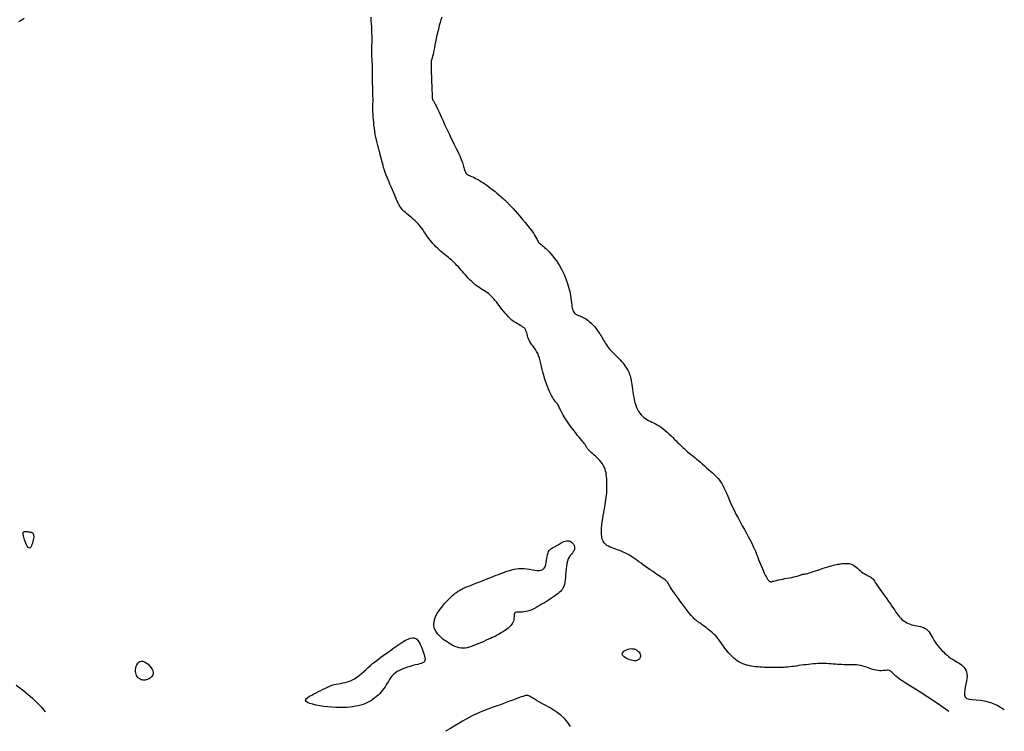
# Model space of a CAD drawing. Header units: millimetres. Extents: x 32690613 to 32693367, y 5343692 to 5344708.
# Tile 331 of 656: x 32692927 to 32692955, y 5343701 to 5343721. Entities that reach past the tile are written whole.
import ezdxf

# ---------------------------------------------------------------- set-up
doc = ezdxf.new("R2010")
doc.units = ezdxf.units.MM
doc.header["$LTSCALE"] = 20
doc.layers.add('02-DGM_HL_493.50', color=112, linetype='Continuous')
doc.layers.add('02-DGM_HL_494.00', color=122, linetype='Continuous')

msp = doc.modelspace()

# ---------------------------------------------------------------- linework, layer by layer
at = {"layer": '02-DGM_HL_493.50', "elevation": 493.5, "flags": 128}
for points in [[(32692926.79, 5343721.03), (32692926.737, 5343720.996), (32692926.685, 5343720.966), (32692926.634, 5343720.939)], [(32692953.062, 5343701.33), (32692952.736, 5343701.557), (32692952.466, 5343701.74), (32692952.246, 5343701.885), (32692952.069, 5343701.998), (32692951.928, 5343702.086), (32692951.818, 5343702.153), (32692951.732, 5343702.207), (32692951.663, 5343702.254), (32692951.605, 5343702.297), (32692951.558, 5343702.338), (32692951.517, 5343702.376), (32692951.483, 5343702.411), (32692951.453, 5343702.441), (32692951.425, 5343702.466), (32692951.399, 5343702.486), (32692951.372, 5343702.499), (32692951.342, 5343702.505), (32692951.31, 5343702.507), (32692951.275, 5343702.504), (32692951.238, 5343702.5), (32692951.197, 5343702.495), (32692951.152, 5343702.492), (32692951.105, 5343702.491), (32692951.053, 5343702.496), (32692950.998, 5343702.506), (32692950.939, 5343702.521), (32692950.878, 5343702.54), (32692950.815, 5343702.561), (32692950.751, 5343702.583), (32692950.686, 5343702.604), (32692950.621, 5343702.623), (32692950.558, 5343702.639), (32692950.495, 5343702.65), (32692950.434, 5343702.658), (32692950.374, 5343702.662), (32692950.315, 5343702.664), (32692950.256, 5343702.664), (32692950.197, 5343702.664), (32692950.139, 5343702.664), (32692950.08, 5343702.664), (32692950.02, 5343702.666), (32692949.96, 5343702.669), (32692949.9, 5343702.673), (32692949.839, 5343702.678), (32692949.778, 5343702.682), (32692949.716, 5343702.687), (32692949.654, 5343702.691), (32692949.591, 5343702.694), (32692949.528, 5343702.696), (32692949.465, 5343702.696), (32692949.402, 5343702.696), (32692949.337, 5343702.694), (32692949.273, 5343702.691), (32692949.207, 5343702.686), (32692949.141, 5343702.681), (32692949.074, 5343702.674), (32692949.007, 5343702.665), (32692948.939, 5343702.656), (32692948.871, 5343702.647), (32692948.803, 5343702.637), (32692948.736, 5343702.627), (32692948.669, 5343702.618), (32692948.604, 5343702.609), (32692948.541, 5343702.602), (32692948.48, 5343702.596), (32692948.42, 5343702.591), (32692948.362, 5343702.588), (32692948.304, 5343702.586), (32692948.246, 5343702.584), (32692948.189, 5343702.583), (32692948.13, 5343702.583), (32692948.071, 5343702.583), (32692948.01, 5343702.584), (32692947.948, 5343702.584), (32692947.886, 5343702.586), (32692947.822, 5343702.588), (32692947.758, 5343702.591), (32692947.695, 5343702.594), (32692947.631, 5343702.6), (32692947.568, 5343702.606), (32692947.505, 5343702.614), (32692947.444, 5343702.624), (32692947.383, 5343702.637), (32692947.324, 5343702.651), (32692947.266, 5343702.669), (32692947.209, 5343702.69), (32692947.153, 5343702.715), (32692947.1, 5343702.744), (32692947.048, 5343702.777), (32692946.997, 5343702.813), (32692946.949, 5343702.854), (32692946.902, 5343702.897), (32692946.857, 5343702.942), (32692946.814, 5343702.989), (32692946.773, 5343703.038), (32692946.734, 5343703.088), (32692946.697, 5343703.138), (32692946.661, 5343703.189), (32692946.626, 5343703.239), (32692946.591, 5343703.289), (32692946.556, 5343703.338), (32692946.519, 5343703.387), (32692946.481, 5343703.435), (32692946.44, 5343703.481), (32692946.397, 5343703.526), (32692946.351, 5343703.57), (32692946.304, 5343703.611), (32692946.257, 5343703.65), (32692946.21, 5343703.686), (32692946.166, 5343703.72), (32692946.124, 5343703.751), (32692946.085, 5343703.778), (32692946.051, 5343703.802), (32692946.021, 5343703.824), (32692945.994, 5343703.842), (32692945.969, 5343703.859), (32692945.947, 5343703.874), (32692945.927, 5343703.888), (32692945.908, 5343703.902), (32692945.889, 5343703.916), (32692945.87, 5343703.931), (32692945.85, 5343703.948), (32692945.828, 5343703.968), (32692945.803, 5343703.993), (32692945.775, 5343704.024), (32692945.742, 5343704.062), (32692945.704, 5343704.109), (32692945.659, 5343704.165), (32692945.607, 5343704.232), (32692945.551, 5343704.307), (32692945.491, 5343704.388), (32692945.43, 5343704.471), (32692945.37, 5343704.555), (32692945.312, 5343704.635), (32692945.26, 5343704.71), (32692945.214, 5343704.776), (32692945.177, 5343704.831), (32692945.147, 5343704.877), (32692945.124, 5343704.914), (32692945.107, 5343704.943), (32692945.093, 5343704.966), (32692945.083, 5343704.984), (32692945.074, 5343704.999), (32692945.066, 5343705.012), (32692945.057, 5343705.023), (32692945.047, 5343705.035), (32692945.034, 5343705.047), (32692945.019, 5343705.06), (32692944.999, 5343705.075), (32692944.975, 5343705.093), (32692944.945, 5343705.113), (32692944.908, 5343705.138), (32692944.864, 5343705.168), (32692944.814, 5343705.201), (32692944.759, 5343705.238), (32692944.7, 5343705.278), (32692944.638, 5343705.32), (32692944.574, 5343705.364), (32692944.509, 5343705.409), (32692944.444, 5343705.455), (32692944.38, 5343705.501), (32692944.318, 5343705.546), (32692944.257, 5343705.591), (32692944.197, 5343705.634), (32692944.138, 5343705.676), (32692944.08, 5343705.715), (32692944.024, 5343705.752), (32692943.968, 5343705.785), (32692943.914, 5343705.815), (32692943.86, 5343705.842), (32692943.807, 5343705.866), (32692943.755, 5343705.889), (32692943.703, 5343705.909), (32692943.651, 5343705.928), (32692943.599, 5343705.947), (32692943.547, 5343705.966), (32692943.495, 5343705.985), (32692943.443, 5343706.005), (32692943.394, 5343706.029), (32692943.347, 5343706.056), (32692943.305, 5343706.089), (32692943.268, 5343706.129), (32692943.237, 5343706.177), (32692943.214, 5343706.233), (32692943.199, 5343706.3), (32692943.191, 5343706.375), (32692943.19, 5343706.457), (32692943.195, 5343706.544), (32692943.203, 5343706.634), (32692943.215, 5343706.725), (32692943.228, 5343706.816), (32692943.243, 5343706.903), (32692943.257, 5343706.987), (32692943.271, 5343707.066), (32692943.284, 5343707.142), (32692943.297, 5343707.215), (32692943.308, 5343707.284), (32692943.318, 5343707.352), (32692943.327, 5343707.417), (32692943.335, 5343707.48), (32692943.341, 5343707.543), (32692943.345, 5343707.604), (32692943.348, 5343707.664), (32692943.349, 5343707.722), (32692943.349, 5343707.78), (32692943.348, 5343707.838), (32692943.345, 5343707.894), (32692943.342, 5343707.95), (32692943.337, 5343708.005), (32692943.33, 5343708.06), (32692943.322, 5343708.114), (32692943.31, 5343708.167), (32692943.295, 5343708.219), (32692943.276, 5343708.27), (32692943.252, 5343708.321), (32692943.223, 5343708.37), (32692943.188, 5343708.418), (32692943.149, 5343708.465), (32692943.107, 5343708.51), (32692943.063, 5343708.553), (32692943.02, 5343708.593), (32692942.977, 5343708.631), (32692942.938, 5343708.666), (32692942.903, 5343708.697), (32692942.872, 5343708.725), (32692942.847, 5343708.75), (32692942.827, 5343708.772), (32692942.81, 5343708.791), (32692942.796, 5343708.808), (32692942.785, 5343708.823), (32692942.776, 5343708.836), (32692942.769, 5343708.849), (32692942.762, 5343708.861), (32692942.755, 5343708.873), (32692942.747, 5343708.887), (32692942.737, 5343708.902), (32692942.725, 5343708.92), (32692942.709, 5343708.942), (32692942.689, 5343708.968), (32692942.664, 5343709), (32692942.634, 5343709.038), (32692942.598, 5343709.082), (32692942.558, 5343709.13), (32692942.516, 5343709.183), (32692942.471, 5343709.239), (32692942.425, 5343709.297), (32692942.379, 5343709.356), (32692942.333, 5343709.417), (32692942.289, 5343709.478), (32692942.247, 5343709.538), (32692942.208, 5343709.597), (32692942.171, 5343709.654), (32692942.136, 5343709.709), (32692942.105, 5343709.761), (32692942.078, 5343709.809), (32692942.054, 5343709.853), (32692942.034, 5343709.892), (32692942.017, 5343709.926), (32692942.003, 5343709.957), (32692941.991, 5343709.985), (32692941.979, 5343710.01), (32692941.968, 5343710.033), (32692941.956, 5343710.055), (32692941.943, 5343710.076), (32692941.927, 5343710.096), (32692941.91, 5343710.117), (32692941.891, 5343710.139), (32692941.87, 5343710.165), (32692941.847, 5343710.194), (32692941.823, 5343710.228), (32692941.798, 5343710.267), (32692941.771, 5343710.314), (32692941.743, 5343710.368), (32692941.714, 5343710.43), (32692941.685, 5343710.497), (32692941.657, 5343710.569), (32692941.628, 5343710.646), (32692941.601, 5343710.726), (32692941.575, 5343710.808), (32692941.552, 5343710.892), (32692941.53, 5343710.976), (32692941.51, 5343711.059), (32692941.491, 5343711.142), (32692941.472, 5343711.222), (32692941.452, 5343711.3), (32692941.43, 5343711.374), (32692941.407, 5343711.444), (32692941.381, 5343711.508), (32692941.351, 5343711.567), (32692941.318, 5343711.62), (32692941.284, 5343711.669), (32692941.25, 5343711.715), (32692941.217, 5343711.759), (32692941.186, 5343711.801), (32692941.159, 5343711.842), (32692941.135, 5343711.885), (32692941.117, 5343711.928), (32692941.103, 5343711.972), (32692941.091, 5343712.015), (32692941.081, 5343712.058), (32692941.07, 5343712.1), (32692941.058, 5343712.139), (32692941.042, 5343712.175), (32692941.021, 5343712.208), (32692940.995, 5343712.236), (32692940.963, 5343712.261), (32692940.926, 5343712.285), (32692940.885, 5343712.307), (32692940.841, 5343712.331), (32692940.795, 5343712.357), (32692940.746, 5343712.386), (32692940.697, 5343712.42), (32692940.647, 5343712.459), (32692940.598, 5343712.503), (32692940.549, 5343712.552), (32692940.5, 5343712.604), (32692940.453, 5343712.657), (32692940.407, 5343712.712), (32692940.363, 5343712.767), (32692940.321, 5343712.821), (32692940.282, 5343712.874), (32692940.244, 5343712.925), (32692940.207, 5343712.973), (32692940.171, 5343713.019), (32692940.136, 5343713.063), (32692940.099, 5343713.105), (32692940.062, 5343713.143), (32692940.023, 5343713.179), (32692939.982, 5343713.212), (32692939.94, 5343713.242), (32692939.895, 5343713.272), (32692939.849, 5343713.3), (32692939.803, 5343713.329), (32692939.755, 5343713.36), (32692939.706, 5343713.392), (32692939.658, 5343713.427), (32692939.609, 5343713.465), (32692939.561, 5343713.507), (32692939.512, 5343713.551), (32692939.465, 5343713.597), (32692939.418, 5343713.645), (32692939.372, 5343713.693), (32692939.328, 5343713.742), (32692939.285, 5343713.79), (32692939.244, 5343713.837), (32692939.204, 5343713.882), (32692939.165, 5343713.927), (32692939.127, 5343713.971), (32692939.088, 5343714.013), (32692939.05, 5343714.054), (32692939.011, 5343714.093), (32692938.971, 5343714.132), (32692938.93, 5343714.169), (32692938.887, 5343714.204), (32692938.844, 5343714.239), (32692938.8, 5343714.274), (32692938.756, 5343714.309), (32692938.711, 5343714.345), (32692938.666, 5343714.381), (32692938.621, 5343714.419), (32692938.577, 5343714.458), (32692938.533, 5343714.499), (32692938.489, 5343714.542), (32692938.447, 5343714.585), (32692938.405, 5343714.631), (32692938.365, 5343714.678), (32692938.326, 5343714.726), (32692938.288, 5343714.775), (32692938.252, 5343714.825), (32692938.217, 5343714.876), (32692938.183, 5343714.928), (32692938.148, 5343714.98), (32692938.113, 5343715.031), (32692938.076, 5343715.082), (32692938.036, 5343715.133), (32692937.994, 5343715.182), (32692937.949, 5343715.229), (32692937.902, 5343715.275), (32692937.853, 5343715.319), (32692937.804, 5343715.362), (32692937.755, 5343715.403), (32692937.709, 5343715.441), (32692937.665, 5343715.478), (32692937.625, 5343715.512), (32692937.59, 5343715.544), (32692937.559, 5343715.574), (32692937.532, 5343715.603), (32692937.509, 5343715.63), (32692937.489, 5343715.656), (32692937.471, 5343715.682), (32692937.455, 5343715.706), (32692937.441, 5343715.731), (32692937.428, 5343715.756), (32692937.415, 5343715.782), (32692937.403, 5343715.81), (32692937.389, 5343715.841), (32692937.373, 5343715.878), (32692937.356, 5343715.92), (32692937.335, 5343715.969), (32692937.311, 5343716.026), (32692937.282, 5343716.092), (32692937.251, 5343716.165), (32692937.217, 5343716.244), (32692937.182, 5343716.326), (32692937.147, 5343716.41), (32692937.112, 5343716.493), (32692937.08, 5343716.575), (32692937.051, 5343716.652), (32692937.026, 5343716.724), (32692937.004, 5343716.791), (32692936.986, 5343716.855), (32692936.969, 5343716.916), (32692936.954, 5343716.975), (32692936.939, 5343717.034), (32692936.924, 5343717.093), (32692936.909, 5343717.154), (32692936.892, 5343717.217), (32692936.874, 5343717.283), (32692936.855, 5343717.352), (32692936.837, 5343717.423), (32692936.818, 5343717.497), (32692936.8, 5343717.574), (32692936.783, 5343717.654), (32692936.767, 5343717.737), (32692936.753, 5343717.823), (32692936.741, 5343717.91), (32692936.73, 5343717.997), (32692936.721, 5343718.083), (32692936.713, 5343718.167), (32692936.707, 5343718.246), (32692936.703, 5343718.319), (32692936.7, 5343718.386), (32692936.698, 5343718.444), (32692936.698, 5343718.495), (32692936.698, 5343718.54), (32692936.699, 5343718.58), (32692936.7, 5343718.615), (32692936.702, 5343718.648), (32692936.703, 5343718.678), (32692936.703, 5343718.708), (32692936.703, 5343718.738), (32692936.702, 5343718.77), (32692936.701, 5343718.803), (32692936.7, 5343718.84), (32692936.698, 5343718.881), (32692936.696, 5343718.927), (32692936.695, 5343718.979), (32692936.694, 5343719.038), (32692936.693, 5343719.104), (32692936.692, 5343719.176), (32692936.692, 5343719.252), (32692936.692, 5343719.33), (32692936.691, 5343719.408), (32692936.691, 5343719.484), (32692936.69, 5343719.556), (32692936.688, 5343719.623), (32692936.686, 5343719.683), (32692936.684, 5343719.736), (32692936.681, 5343719.786), (32692936.678, 5343719.834), (32692936.676, 5343719.882), (32692936.673, 5343719.932), (32692936.672, 5343719.986), (32692936.671, 5343720.045), (32692936.671, 5343720.111), (32692936.672, 5343720.184), (32692936.673, 5343720.262), (32692936.674, 5343720.345), (32692936.675, 5343720.432), (32692936.675, 5343720.521), (32692936.673, 5343720.612), (32692936.671, 5343720.705), (32692936.666, 5343720.797), (32692936.66, 5343720.888), (32692936.653, 5343720.977), (32692936.645, 5343721.064)], [(32692938.655, 5343721.071), (32692938.63, 5343720.993), (32692938.607, 5343720.912), (32692938.584, 5343720.827), (32692938.562, 5343720.739), (32692938.54, 5343720.647), (32692938.519, 5343720.553), (32692938.5, 5343720.46), (32692938.481, 5343720.368), (32692938.463, 5343720.281), (32692938.447, 5343720.199), (32692938.432, 5343720.124), (32692938.419, 5343720.059), (32692938.407, 5343720.005), (32692938.396, 5343719.961), (32692938.387, 5343719.926), (32692938.379, 5343719.898), (32692938.372, 5343719.876), (32692938.367, 5343719.859), (32692938.362, 5343719.846), (32692938.358, 5343719.835), (32692938.355, 5343719.824), (32692938.353, 5343719.813), (32692938.351, 5343719.799), (32692938.35, 5343719.78), (32692938.35, 5343719.755), (32692938.35, 5343719.721), (32692938.351, 5343719.678), (32692938.353, 5343719.622), (32692938.355, 5343719.554), (32692938.358, 5343719.475), (32692938.361, 5343719.39), (32692938.364, 5343719.301), (32692938.367, 5343719.212), (32692938.371, 5343719.126), (32692938.373, 5343719.047), (32692938.376, 5343718.978), (32692938.378, 5343718.922), (32692938.379, 5343718.878), (32692938.38, 5343718.845), (32692938.381, 5343718.82), (32692938.381, 5343718.801), (32692938.382, 5343718.788), (32692938.382, 5343718.779), (32692938.383, 5343718.771), (32692938.384, 5343718.764), (32692938.385, 5343718.757), (32692938.387, 5343718.75), (32692938.388, 5343718.743), (32692938.391, 5343718.736), (32692938.394, 5343718.729), (32692938.397, 5343718.722), (32692938.401, 5343718.715), (32692938.406, 5343718.708), (32692938.412, 5343718.699), (32692938.42, 5343718.688), (32692938.43, 5343718.671), (32692938.443, 5343718.648), (32692938.46, 5343718.617), (32692938.481, 5343718.576), (32692938.506, 5343718.525), (32692938.536, 5343718.461), (32692938.57, 5343718.386), (32692938.608, 5343718.302), (32692938.649, 5343718.212), (32692938.692, 5343718.117), (32692938.736, 5343718.019), (32692938.782, 5343717.921), (32692938.827, 5343717.824), (32692938.873, 5343717.73), (32692938.917, 5343717.64), (32692938.959, 5343717.554), (32692939, 5343717.471), (32692939.039, 5343717.393), (32692939.076, 5343717.32), (32692939.109, 5343717.251), (32692939.139, 5343717.187), (32692939.166, 5343717.128), (32692939.19, 5343717.074), (32692939.21, 5343717.024), (32692939.227, 5343716.978), (32692939.243, 5343716.935), (32692939.256, 5343716.895), (32692939.267, 5343716.859), (32692939.276, 5343716.824), (32692939.285, 5343716.791), (32692939.293, 5343716.76), (32692939.3, 5343716.732), (32692939.308, 5343716.705), (32692939.317, 5343716.681), (32692939.327, 5343716.659), (32692939.338, 5343716.639), (32692939.352, 5343716.621), (32692939.369, 5343716.606), (32692939.389, 5343716.593), (32692939.411, 5343716.581), (32692939.437, 5343716.569), (32692939.466, 5343716.557), (32692939.499, 5343716.543), (32692939.535, 5343716.527), (32692939.575, 5343716.509), (32692939.618, 5343716.487), (32692939.665, 5343716.461), (32692939.714, 5343716.433), (32692939.766, 5343716.401), (32692939.821, 5343716.366), (32692939.877, 5343716.329), (32692939.934, 5343716.289), (32692939.993, 5343716.247), (32692940.052, 5343716.202), (32692940.111, 5343716.156), (32692940.169, 5343716.11), (32692940.224, 5343716.065), (32692940.276, 5343716.021), (32692940.324, 5343715.981), (32692940.366, 5343715.943), (32692940.403, 5343715.911), (32692940.432, 5343715.884), (32692940.455, 5343715.863), (32692940.473, 5343715.846), (32692940.487, 5343715.832), (32692940.497, 5343715.822), (32692940.504, 5343715.814), (32692940.51, 5343715.807), (32692940.516, 5343715.802), (32692940.522, 5343715.797), (32692940.529, 5343715.79), (32692940.54, 5343715.781), (32692940.554, 5343715.767), (32692940.575, 5343715.746), (32692940.603, 5343715.716), (32692940.639, 5343715.677), (32692940.685, 5343715.627), (32692940.742, 5343715.563), (32692940.807, 5343715.489), (32692940.877, 5343715.408), (32692940.95, 5343715.322), (32692941.023, 5343715.234), (32692941.093, 5343715.148), (32692941.157, 5343715.066), (32692941.213, 5343714.991), (32692941.258, 5343714.926), (32692941.294, 5343714.87), (32692941.322, 5343714.822), (32692941.344, 5343714.781), (32692941.362, 5343714.747), (32692941.377, 5343714.717), (32692941.392, 5343714.691), (32692941.408, 5343714.668), (32692941.428, 5343714.646), (32692941.45, 5343714.625), (32692941.475, 5343714.604), (32692941.505, 5343714.581), (32692941.537, 5343714.555), (32692941.573, 5343714.524), (32692941.613, 5343714.489), (32692941.657, 5343714.446), (32692941.705, 5343714.396), (32692941.755, 5343714.34), (32692941.807, 5343714.277), (32692941.86, 5343714.21), (32692941.912, 5343714.138), (32692941.963, 5343714.064), (32692942.012, 5343713.987), (32692942.057, 5343713.91), (32692942.098, 5343713.832), (32692942.134, 5343713.754), (32692942.166, 5343713.678), (32692942.194, 5343713.602), (32692942.219, 5343713.529), (32692942.241, 5343713.458), (32692942.26, 5343713.391), (32692942.276, 5343713.327), (32692942.29, 5343713.267), (32692942.301, 5343713.211), (32692942.311, 5343713.158), (32692942.32, 5343713.108), (32692942.327, 5343713.061), (32692942.333, 5343713.015), (32692942.339, 5343712.972), (32692942.344, 5343712.93), (32692942.349, 5343712.888), (32692942.355, 5343712.848), (32692942.362, 5343712.81), (32692942.37, 5343712.774), (32692942.38, 5343712.74), (32692942.393, 5343712.709), (32692942.409, 5343712.681), (32692942.428, 5343712.658), (32692942.452, 5343712.638), (32692942.48, 5343712.621), (32692942.51, 5343712.606), (32692942.544, 5343712.592), (32692942.58, 5343712.578), (32692942.617, 5343712.563), (32692942.656, 5343712.546), (32692942.696, 5343712.526), (32692942.736, 5343712.503), (32692942.776, 5343712.475), (32692942.816, 5343712.445), (32692942.855, 5343712.412), (32692942.894, 5343712.376), (32692942.931, 5343712.34), (32692942.966, 5343712.302), (32692943, 5343712.264), (32692943.032, 5343712.225), (32692943.062, 5343712.186), (32692943.09, 5343712.147), (32692943.117, 5343712.109), (32692943.142, 5343712.069), (32692943.167, 5343712.03), (32692943.191, 5343711.991), (32692943.215, 5343711.951), (32692943.238, 5343711.911), (32692943.261, 5343711.871), (32692943.285, 5343711.831), (32692943.31, 5343711.791), (32692943.336, 5343711.751), (32692943.363, 5343711.711), (32692943.393, 5343711.672), (32692943.424, 5343711.633), (32692943.458, 5343711.595), (32692943.494, 5343711.557), (32692943.532, 5343711.519), (32692943.57, 5343711.482), (32692943.61, 5343711.444), (32692943.649, 5343711.405), (32692943.688, 5343711.366), (32692943.726, 5343711.326), (32692943.762, 5343711.286), (32692943.797, 5343711.244), (32692943.829, 5343711.202), (32692943.86, 5343711.16), (32692943.889, 5343711.118), (32692943.915, 5343711.076), (32692943.939, 5343711.035), (32692943.96, 5343710.995), (32692943.978, 5343710.955), (32692943.993, 5343710.916), (32692944.006, 5343710.876), (32692944.018, 5343710.834), (32692944.028, 5343710.789), (32692944.037, 5343710.74), (32692944.046, 5343710.687), (32692944.055, 5343710.628), (32692944.063, 5343710.563), (32692944.073, 5343710.492), (32692944.083, 5343710.418), (32692944.095, 5343710.342), (32692944.109, 5343710.265), (32692944.125, 5343710.188), (32692944.143, 5343710.114), (32692944.165, 5343710.044), (32692944.19, 5343709.979), (32692944.218, 5343709.919), (32692944.249, 5343709.864), (32692944.283, 5343709.814), (32692944.319, 5343709.768), (32692944.357, 5343709.728), (32692944.398, 5343709.692), (32692944.44, 5343709.66), (32692944.484, 5343709.632), (32692944.529, 5343709.607), (32692944.575, 5343709.584), (32692944.623, 5343709.562), (32692944.673, 5343709.539), (32692944.724, 5343709.513), (32692944.777, 5343709.484), (32692944.831, 5343709.451), (32692944.887, 5343709.411), (32692944.944, 5343709.368), (32692945.002, 5343709.32), (32692945.058, 5343709.27), (32692945.114, 5343709.219), (32692945.169, 5343709.167), (32692945.221, 5343709.117), (32692945.27, 5343709.069), (32692945.315, 5343709.024), (32692945.357, 5343708.982), (32692945.397, 5343708.943), (32692945.434, 5343708.906), (32692945.47, 5343708.871), (32692945.504, 5343708.838), (32692945.538, 5343708.807), (32692945.572, 5343708.776), (32692945.606, 5343708.747), (32692945.641, 5343708.717), (32692945.678, 5343708.687), (32692945.716, 5343708.656), (32692945.756, 5343708.624), (32692945.799, 5343708.589), (32692945.845, 5343708.551), (32692945.895, 5343708.51), (32692945.948, 5343708.464), (32692946.005, 5343708.416), (32692946.063, 5343708.365), (32692946.122, 5343708.314), (32692946.181, 5343708.262), (32692946.238, 5343708.211), (32692946.293, 5343708.162), (32692946.344, 5343708.115), (32692946.391, 5343708.072), (32692946.434, 5343708.032), (32692946.473, 5343707.992), (32692946.51, 5343707.952), (32692946.544, 5343707.909), (32692946.577, 5343707.863), (32692946.61, 5343707.812), (32692946.642, 5343707.755), (32692946.674, 5343707.69), (32692946.708, 5343707.617), (32692946.743, 5343707.537), (32692946.78, 5343707.452), (32692946.82, 5343707.36), (32692946.863, 5343707.263), (32692946.909, 5343707.161), (32692946.96, 5343707.055), (32692947.015, 5343706.946), (32692947.074, 5343706.835), (32692947.134, 5343706.723), (32692947.195, 5343706.613), (32692947.254, 5343706.506), (32692947.311, 5343706.404), (32692947.364, 5343706.308), (32692947.411, 5343706.221), (32692947.451, 5343706.142), (32692947.486, 5343706.072), (32692947.515, 5343706.008), (32692947.541, 5343705.949), (32692947.565, 5343705.892), (32692947.587, 5343705.836), (32692947.609, 5343705.779), (32692947.632, 5343705.719), (32692947.656, 5343705.656), (32692947.683, 5343705.589), (32692947.71, 5343705.521), (32692947.738, 5343705.453), (32692947.766, 5343705.387), (32692947.794, 5343705.324), (32692947.82, 5343705.265), (32692947.845, 5343705.213), (32692947.868, 5343705.168), (32692947.889, 5343705.131), (32692947.908, 5343705.1), (32692947.926, 5343705.075), (32692947.942, 5343705.056), (32692947.958, 5343705.042), (32692947.972, 5343705.032), (32692947.985, 5343705.025), (32692947.998, 5343705.022), (32692948.011, 5343705.022), (32692948.026, 5343705.024), (32692948.044, 5343705.028), (32692948.066, 5343705.035), (32692948.094, 5343705.043), (32692948.128, 5343705.052), (32692948.17, 5343705.062), (32692948.221, 5343705.073), (32692948.279, 5343705.085), (32692948.341, 5343705.097), (32692948.407, 5343705.11), (32692948.473, 5343705.122), (32692948.537, 5343705.135), (32692948.599, 5343705.147), (32692948.654, 5343705.16), (32692948.702, 5343705.171), (32692948.744, 5343705.183), (32692948.779, 5343705.193), (32692948.809, 5343705.203), (32692948.834, 5343705.212), (32692948.856, 5343705.219), (32692948.875, 5343705.225), (32692948.891, 5343705.23), (32692948.906, 5343705.233), (32692948.921, 5343705.236), (32692948.937, 5343705.238), (32692948.956, 5343705.24), (32692948.98, 5343705.245), (32692949.009, 5343705.251), (32692949.045, 5343705.26), (32692949.09, 5343705.272), (32692949.143, 5343705.289), (32692949.205, 5343705.309), (32692949.272, 5343705.331), (32692949.344, 5343705.355), (32692949.416, 5343705.38), (32692949.488, 5343705.404), (32692949.558, 5343705.427), (32692949.623, 5343705.447), (32692949.681, 5343705.465), (32692949.734, 5343705.479), (32692949.782, 5343705.491), (32692949.826, 5343705.502), (32692949.868, 5343705.51), (32692949.907, 5343705.518), (32692949.946, 5343705.524), (32692949.985, 5343705.53), (32692950.024, 5343705.536), (32692950.065, 5343705.541), (32692950.106, 5343705.544), (32692950.148, 5343705.545), (32692950.189, 5343705.543), (32692950.231, 5343705.538), (32692950.272, 5343705.527), (32692950.313, 5343705.512), (32692950.353, 5343705.491), (32692950.393, 5343705.465), (32692950.432, 5343705.436), (32692950.47, 5343705.404), (32692950.507, 5343705.372), (32692950.544, 5343705.339), (32692950.581, 5343705.308), (32692950.617, 5343705.28), (32692950.653, 5343705.256), (32692950.687, 5343705.235), (32692950.721, 5343705.216), (32692950.754, 5343705.199), (32692950.785, 5343705.183), (32692950.815, 5343705.167), (32692950.842, 5343705.151), (32692950.866, 5343705.134), (32692950.889, 5343705.114), (32692950.91, 5343705.092), (32692950.93, 5343705.067), (32692950.951, 5343705.037), (32692950.973, 5343705.003), (32692950.999, 5343704.964), (32692951.028, 5343704.919), (32692951.063, 5343704.867), (32692951.104, 5343704.809), (32692951.149, 5343704.744), (32692951.198, 5343704.676), (32692951.249, 5343704.605), (32692951.3, 5343704.533), (32692951.351, 5343704.462), (32692951.4, 5343704.392), (32692951.446, 5343704.327), (32692951.487, 5343704.266), (32692951.525, 5343704.211), (32692951.559, 5343704.16), (32692951.591, 5343704.113), (32692951.622, 5343704.07), (32692951.653, 5343704.031), (32692951.685, 5343703.995), (32692951.718, 5343703.962), (32692951.753, 5343703.931), (32692951.791, 5343703.904), (32692951.831, 5343703.879), (32692951.873, 5343703.856), (32692951.916, 5343703.836), (32692951.961, 5343703.818), (32692952.008, 5343703.802), (32692952.056, 5343703.789), (32692952.106, 5343703.777), (32692952.156, 5343703.767), (32692952.205, 5343703.757), (32692952.254, 5343703.746), (32692952.302, 5343703.733), (32692952.346, 5343703.717), (32692952.389, 5343703.697), (32692952.427, 5343703.671), (32692952.461, 5343703.64), (32692952.492, 5343703.604), (32692952.521, 5343703.562), (32692952.549, 5343703.516), (32692952.578, 5343703.467), (32692952.607, 5343703.415), (32692952.639, 5343703.36), (32692952.675, 5343703.304), (32692952.715, 5343703.247), (32692952.759, 5343703.19), (32692952.807, 5343703.134), (32692952.857, 5343703.079), (32692952.908, 5343703.026), (32692952.96, 5343702.977), (32692953.012, 5343702.931), (32692953.064, 5343702.889), (32692953.114, 5343702.853), (32692953.162, 5343702.821), (32692953.209, 5343702.793), (32692953.254, 5343702.767), (32692953.298, 5343702.741), (32692953.339, 5343702.716), (32692953.38, 5343702.69), (32692953.418, 5343702.661), (32692953.455, 5343702.63), (32692953.489, 5343702.595), (32692953.519, 5343702.555), (32692953.544, 5343702.51), (32692953.564, 5343702.46), (32692953.577, 5343702.404), (32692953.582, 5343702.341), (32692953.578, 5343702.27), (32692953.565, 5343702.192), (32692953.547, 5343702.11), (32692953.528, 5343702.026), (32692953.512, 5343701.945), (32692953.504, 5343701.869), (32692953.508, 5343701.802), (32692953.528, 5343701.747), (32692953.569, 5343701.708), (32692953.635, 5343701.685), (32692953.724, 5343701.674), (32692953.834, 5343701.665), (32692953.964, 5343701.652), (32692954.111, 5343701.626), (32692954.274, 5343701.579), (32692954.45, 5343701.504), (32692954.638, 5343701.391)], [(32692926.56, 5343702.086), (32692926.666, 5343702.008), (32692926.783, 5343701.92), (32692926.906, 5343701.82), (32692927.031, 5343701.711), (32692927.154, 5343701.592), (32692927.273, 5343701.464), (32692927.383, 5343701.327)]]:
    msp.add_lwpolyline(points, dxfattribs=at)
for points in [[(32692941.042, 5343704.173), (32692940.989, 5343704.165), (32692940.939, 5343704.161), (32692940.893, 5343704.16), (32692940.85, 5343704.16), (32692940.812, 5343704.159), (32692940.78, 5343704.155), (32692940.753, 5343704.148), (32692940.734, 5343704.135), (32692940.721, 5343704.115), (32692940.714, 5343704.089), (32692940.71, 5343704.058), (32692940.708, 5343704.023), (32692940.705, 5343703.985), (32692940.7, 5343703.944), (32692940.69, 5343703.902), (32692940.674, 5343703.86), (32692940.65, 5343703.819), (32692940.619, 5343703.779), (32692940.582, 5343703.74), (32692940.54, 5343703.703), (32692940.496, 5343703.668), (32692940.45, 5343703.634), (32692940.403, 5343703.603), (32692940.357, 5343703.575), (32692940.313, 5343703.549), (32692940.271, 5343703.525), (32692940.228, 5343703.502), (32692940.185, 5343703.48), (32692940.14, 5343703.459), (32692940.092, 5343703.436), (32692940.04, 5343703.412), (32692939.983, 5343703.386), (32692939.92, 5343703.358), (32692939.852, 5343703.328), (32692939.782, 5343703.296), (32692939.709, 5343703.265), (32692939.637, 5343703.235), (32692939.565, 5343703.208), (32692939.497, 5343703.183), (32692939.432, 5343703.162), (32692939.373, 5343703.146), (32692939.318, 5343703.135), (32692939.264, 5343703.131), (32692939.21, 5343703.133), (32692939.154, 5343703.143), (32692939.094, 5343703.16), (32692939.029, 5343703.186), (32692938.955, 5343703.221), (32692938.873, 5343703.266), (32692938.786, 5343703.32), (32692938.699, 5343703.382), (32692938.616, 5343703.453), (32692938.543, 5343703.53), (32692938.483, 5343703.614), (32692938.443, 5343703.705), (32692938.426, 5343703.801), (32692938.435, 5343703.901), (32692938.468, 5343704.004), (32692938.518, 5343704.107), (32692938.582, 5343704.207), (32692938.654, 5343704.303), (32692938.728, 5343704.392), (32692938.801, 5343704.47), (32692938.866, 5343704.537), (32692938.919, 5343704.59), (32692938.962, 5343704.63), (32692938.996, 5343704.659), (32692939.021, 5343704.68), (32692939.04, 5343704.694), (32692939.054, 5343704.703), (32692939.065, 5343704.71), (32692939.073, 5343704.716), (32692939.08, 5343704.722), (32692939.089, 5343704.73), (32692939.1, 5343704.74), (32692939.116, 5343704.752), (32692939.137, 5343704.767), (32692939.167, 5343704.784), (32692939.206, 5343704.804), (32692939.256, 5343704.828), (32692939.318, 5343704.856), (32692939.391, 5343704.886), (32692939.472, 5343704.919), (32692939.559, 5343704.953), (32692939.649, 5343704.988), (32692939.74, 5343705.024), (32692939.829, 5343705.058), (32692939.914, 5343705.092), (32692939.994, 5343705.123), (32692940.068, 5343705.153), (32692940.138, 5343705.18), (32692940.204, 5343705.207), (32692940.268, 5343705.232), (32692940.33, 5343705.255), (32692940.391, 5343705.278), (32692940.452, 5343705.3), (32692940.515, 5343705.322), (32692940.578, 5343705.342), (32692940.643, 5343705.359), (32692940.709, 5343705.375), (32692940.778, 5343705.387), (32692940.848, 5343705.394), (32692940.919, 5343705.398), (32692940.994, 5343705.395), (32692941.07, 5343705.387), (32692941.147, 5343705.375), (32692941.222, 5343705.363), (32692941.296, 5343705.351), (32692941.364, 5343705.344), (32692941.427, 5343705.343), (32692941.482, 5343705.352), (32692941.528, 5343705.371), (32692941.564, 5343705.405), (32692941.59, 5343705.449), (32692941.609, 5343705.502), (32692941.623, 5343705.561), (32692941.633, 5343705.622), (32692941.641, 5343705.684), (32692941.65, 5343705.743), (32692941.66, 5343705.795), (32692941.674, 5343705.84), (32692941.691, 5343705.878), (32692941.71, 5343705.909), (32692941.731, 5343705.934), (32692941.753, 5343705.954), (32692941.776, 5343705.971), (32692941.798, 5343705.984), (32692941.819, 5343705.996), (32692941.839, 5343706.007), (32692941.857, 5343706.017), (32692941.876, 5343706.028), (32692941.894, 5343706.038), (32692941.914, 5343706.049), (32692941.936, 5343706.062), (32692941.96, 5343706.075), (32692941.987, 5343706.091), (32692942.018, 5343706.109), (32692942.052, 5343706.128), (32692942.088, 5343706.146), (32692942.126, 5343706.163), (32692942.165, 5343706.176), (32692942.204, 5343706.185), (32692942.242, 5343706.188), (32692942.279, 5343706.183), (32692942.314, 5343706.17), (32692942.346, 5343706.149), (32692942.374, 5343706.122), (32692942.398, 5343706.091), (32692942.415, 5343706.056), (32692942.426, 5343706.019), (32692942.43, 5343705.982), (32692942.426, 5343705.945), (32692942.413, 5343705.911), (32692942.392, 5343705.877), (32692942.367, 5343705.842), (32692942.338, 5343705.805), (32692942.307, 5343705.765), (32692942.277, 5343705.72), (32692942.249, 5343705.669), (32692942.226, 5343705.61), (32692942.208, 5343705.542), (32692942.195, 5343705.468), (32692942.186, 5343705.389), (32692942.179, 5343705.308), (32692942.174, 5343705.227), (32692942.169, 5343705.148), (32692942.163, 5343705.074), (32692942.154, 5343705.007), (32692942.142, 5343704.948), (32692942.127, 5343704.898), (32692942.108, 5343704.853), (32692942.084, 5343704.814), (32692942.057, 5343704.779), (32692942.026, 5343704.746), (32692941.99, 5343704.714), (32692941.95, 5343704.682), (32692941.905, 5343704.648), (32692941.856, 5343704.613), (32692941.804, 5343704.577), (32692941.749, 5343704.54), (32692941.692, 5343704.502), (32692941.632, 5343704.464), (32692941.572, 5343704.427), (32692941.511, 5343704.39), (32692941.45, 5343704.353), (32692941.389, 5343704.318), (32692941.329, 5343704.285), (32692941.269, 5343704.255), (32692941.21, 5343704.228), (32692941.153, 5343704.205), (32692941.096, 5343704.187)], [(32692935.091, 5343701.867), (32692935.157, 5343701.901), (32692935.221, 5343701.935), (32692935.285, 5343701.968), (32692935.348, 5343702), (32692935.41, 5343702.029), (32692935.472, 5343702.056), (32692935.534, 5343702.079), (32692935.596, 5343702.098), (32692935.658, 5343702.112), (32692935.72, 5343702.124), (32692935.783, 5343702.134), (32692935.846, 5343702.145), (32692935.91, 5343702.158), (32692935.974, 5343702.174), (32692936.039, 5343702.197), (32692936.105, 5343702.226), (32692936.172, 5343702.264), (32692936.239, 5343702.31), (32692936.307, 5343702.361), (32692936.374, 5343702.416), (32692936.441, 5343702.474), (32692936.506, 5343702.532), (32692936.569, 5343702.589), (32692936.631, 5343702.643), (32692936.691, 5343702.694), (32692936.749, 5343702.741), (32692936.807, 5343702.786), (32692936.865, 5343702.831), (32692936.926, 5343702.876), (32692936.99, 5343702.922), (32692937.057, 5343702.971), (32692937.13, 5343703.023), (32692937.209, 5343703.081), (32692937.292, 5343703.14), (32692937.378, 5343703.2), (32692937.464, 5343703.258), (32692937.547, 5343703.311), (32692937.628, 5343703.357), (32692937.702, 5343703.393), (32692937.768, 5343703.417), (32692937.826, 5343703.427), (32692937.874, 5343703.424), (32692937.915, 5343703.41), (32692937.95, 5343703.386), (32692937.98, 5343703.353), (32692938.007, 5343703.313), (32692938.031, 5343703.267), (32692938.054, 5343703.218), (32692938.077, 5343703.165), (32692938.099, 5343703.111), (32692938.12, 5343703.057), (32692938.139, 5343703.004), (32692938.155, 5343702.953), (32692938.168, 5343702.906), (32692938.177, 5343702.863), (32692938.181, 5343702.825), (32692938.179, 5343702.794), (32692938.172, 5343702.768), (32692938.158, 5343702.748), (32692938.137, 5343702.73), (32692938.108, 5343702.715), (32692938.071, 5343702.702), (32692938.026, 5343702.688), (32692937.971, 5343702.674), (32692937.907, 5343702.657), (32692937.836, 5343702.638), (32692937.76, 5343702.617), (32692937.682, 5343702.593), (32692937.603, 5343702.567), (32692937.526, 5343702.537), (32692937.454, 5343702.504), (32692937.388, 5343702.467), (32692937.332, 5343702.427), (32692937.283, 5343702.384), (32692937.241, 5343702.338), (32692937.203, 5343702.29), (32692937.17, 5343702.241), (32692937.138, 5343702.19), (32692937.108, 5343702.139), (32692937.077, 5343702.088), (32692937.044, 5343702.038), (32692937.009, 5343701.988), (32692936.972, 5343701.94), (32692936.933, 5343701.892), (32692936.892, 5343701.847), (32692936.849, 5343701.803), (32692936.804, 5343701.761), (32692936.757, 5343701.722), (32692936.708, 5343701.685), (32692936.656, 5343701.65), (32692936.602, 5343701.618), (32692936.545, 5343701.589), (32692936.484, 5343701.562), (32692936.42, 5343701.538), (32692936.352, 5343701.517), (32692936.28, 5343701.498), (32692936.203, 5343701.482), (32692936.122, 5343701.468), (32692936.036, 5343701.458), (32692935.946, 5343701.451), (32692935.851, 5343701.447), (32692935.751, 5343701.446), (32692935.646, 5343701.449), (32692935.536, 5343701.456), (32692935.422, 5343701.466), (32692935.307, 5343701.48), (32692935.194, 5343701.497), (32692935.088, 5343701.517), (32692934.992, 5343701.539), (32692934.91, 5343701.564), (32692934.845, 5343701.59), (32692934.803, 5343701.617), (32692934.785, 5343701.646), (32692934.789, 5343701.675), (32692934.812, 5343701.705), (32692934.85, 5343701.736), (32692934.901, 5343701.768), (32692934.96, 5343701.801), (32692935.024, 5343701.834)]]:
    msp.add_lwpolyline(points, close=True, dxfattribs=at)
at = {"layer": '02-DGM_HL_494.00', "elevation": 494, "flags": 128}
for points in [[(32692926.781, 5343706.44), (32692926.792, 5343706.446), (32692926.806, 5343706.45), (32692926.821, 5343706.452), (32692926.838, 5343706.452), (32692926.856, 5343706.451), (32692926.874, 5343706.448), (32692926.893, 5343706.445), (32692926.911, 5343706.442), (32692926.928, 5343706.44), (32692926.944, 5343706.437), (32692926.959, 5343706.435), (32692926.973, 5343706.432), (32692926.987, 5343706.428), (32692927, 5343706.424), (32692927.012, 5343706.419), (32692927.023, 5343706.412), (32692927.033, 5343706.404), (32692927.042, 5343706.393), (32692927.05, 5343706.38), (32692927.056, 5343706.364), (32692927.06, 5343706.343), (32692927.062, 5343706.319), (32692927.061, 5343706.289), (32692927.057, 5343706.253), (32692927.05, 5343706.212), (32692927.04, 5343706.168), (32692927.027, 5343706.123), (32692927.013, 5343706.079), (32692926.996, 5343706.041), (32692926.978, 5343706.009), (32692926.958, 5343705.988), (32692926.938, 5343705.98), (32692926.917, 5343705.987), (32692926.896, 5343706.006), (32692926.875, 5343706.036), (32692926.854, 5343706.074), (32692926.835, 5343706.117), (32692926.817, 5343706.163), (32692926.802, 5343706.209), (32692926.788, 5343706.252), (32692926.778, 5343706.291), (32692926.77, 5343706.325), (32692926.765, 5343706.354), (32692926.762, 5343706.379), (32692926.763, 5343706.4), (32692926.766, 5343706.417), (32692926.772, 5343706.43)], [(32692943.783, 5343702.966), (32692943.788, 5343702.994), (32692943.805, 5343703.021), (32692943.831, 5343703.047), (32692943.865, 5343703.07), (32692943.904, 5343703.09), (32692943.947, 5343703.106), (32692943.992, 5343703.117), (32692944.036, 5343703.122), (32692944.079, 5343703.12), (32692944.119, 5343703.113), (32692944.156, 5343703.1), (32692944.19, 5343703.083), (32692944.22, 5343703.063), (32692944.246, 5343703.04), (32692944.267, 5343703.016), (32692944.283, 5343702.991), (32692944.294, 5343702.965), (32692944.3, 5343702.94), (32692944.301, 5343702.916), (32692944.298, 5343702.893), (32692944.292, 5343702.871), (32692944.282, 5343702.85), (32692944.269, 5343702.832), (32692944.253, 5343702.815), (32692944.236, 5343702.801), (32692944.216, 5343702.79), (32692944.194, 5343702.782), (32692944.169, 5343702.777), (32692944.141, 5343702.776), (32692944.11, 5343702.777), (32692944.075, 5343702.782), (32692944.037, 5343702.791), (32692943.996, 5343702.804), (32692943.953, 5343702.821), (32692943.911, 5343702.84), (32692943.871, 5343702.862), (32692943.837, 5343702.886), (32692943.809, 5343702.912), (32692943.79, 5343702.938)], [(32692930.119, 5343702.768), (32692930.164, 5343702.763), (32692930.212, 5343702.744), (32692930.261, 5343702.715), (32692930.31, 5343702.678), (32692930.355, 5343702.634), (32692930.394, 5343702.588), (32692930.426, 5343702.54), (32692930.447, 5343702.494), (32692930.457, 5343702.451), (32692930.456, 5343702.413), (32692930.446, 5343702.378), (32692930.428, 5343702.346), (32692930.405, 5343702.319), (32692930.378, 5343702.295), (32692930.348, 5343702.274), (32692930.317, 5343702.257), (32692930.287, 5343702.244), (32692930.257, 5343702.234), (32692930.228, 5343702.228), (32692930.2, 5343702.225), (32692930.172, 5343702.226), (32692930.145, 5343702.23), (32692930.119, 5343702.237), (32692930.093, 5343702.249), (32692930.067, 5343702.263), (32692930.043, 5343702.282), (32692930.02, 5343702.304), (32692930, 5343702.33), (32692929.983, 5343702.359), (32692929.969, 5343702.394), (32692929.96, 5343702.432), (32692929.956, 5343702.475), (32692929.957, 5343702.522), (32692929.963, 5343702.571), (32692929.975, 5343702.619), (32692929.993, 5343702.665), (32692930.016, 5343702.705), (32692930.045, 5343702.738), (32692930.079, 5343702.76)]]:
    msp.add_lwpolyline(points, close=True, dxfattribs=at)
msp.add_lwpolyline([(32692942.314, 5343700.91), (32692942.238, 5343701.026), (32692942.147, 5343701.131), (32692942.045, 5343701.225), (32692941.936, 5343701.308), (32692941.825, 5343701.382), (32692941.716, 5343701.448), (32692941.612, 5343701.506), (32692941.517, 5343701.556), (32692941.436, 5343701.601), (32692941.368, 5343701.639), (32692941.311, 5343701.672), (32692941.263, 5343701.7), (32692941.224, 5343701.724), (32692941.193, 5343701.744), (32692941.167, 5343701.759), (32692941.145, 5343701.772), (32692941.127, 5343701.782), (32692941.11, 5343701.789), (32692941.091, 5343701.793), (32692941.07, 5343701.792), (32692941.043, 5343701.788), (32692941.009, 5343701.779), (32692940.965, 5343701.765), (32692940.91, 5343701.747), (32692940.842, 5343701.722), (32692940.763, 5343701.693), (32692940.675, 5343701.661), (32692940.581, 5343701.627), (32692940.485, 5343701.591), (32692940.387, 5343701.555), (32692940.291, 5343701.519), (32692940.2, 5343701.486), (32692940.115, 5343701.455), (32692940.036, 5343701.426), (32692939.961, 5343701.399), (32692939.888, 5343701.371), (32692939.818, 5343701.343), (32692939.747, 5343701.314), (32692939.674, 5343701.282), (32692939.599, 5343701.247), (32692939.519, 5343701.207), (32692939.435, 5343701.163), (32692939.344, 5343701.114), (32692939.246, 5343701.059), (32692939.14, 5343700.998), (32692939.025, 5343700.93), (32692938.901, 5343700.854), (32692938.766, 5343700.771)], dxfattribs=at)

doc.saveas('drawing.dxf')
